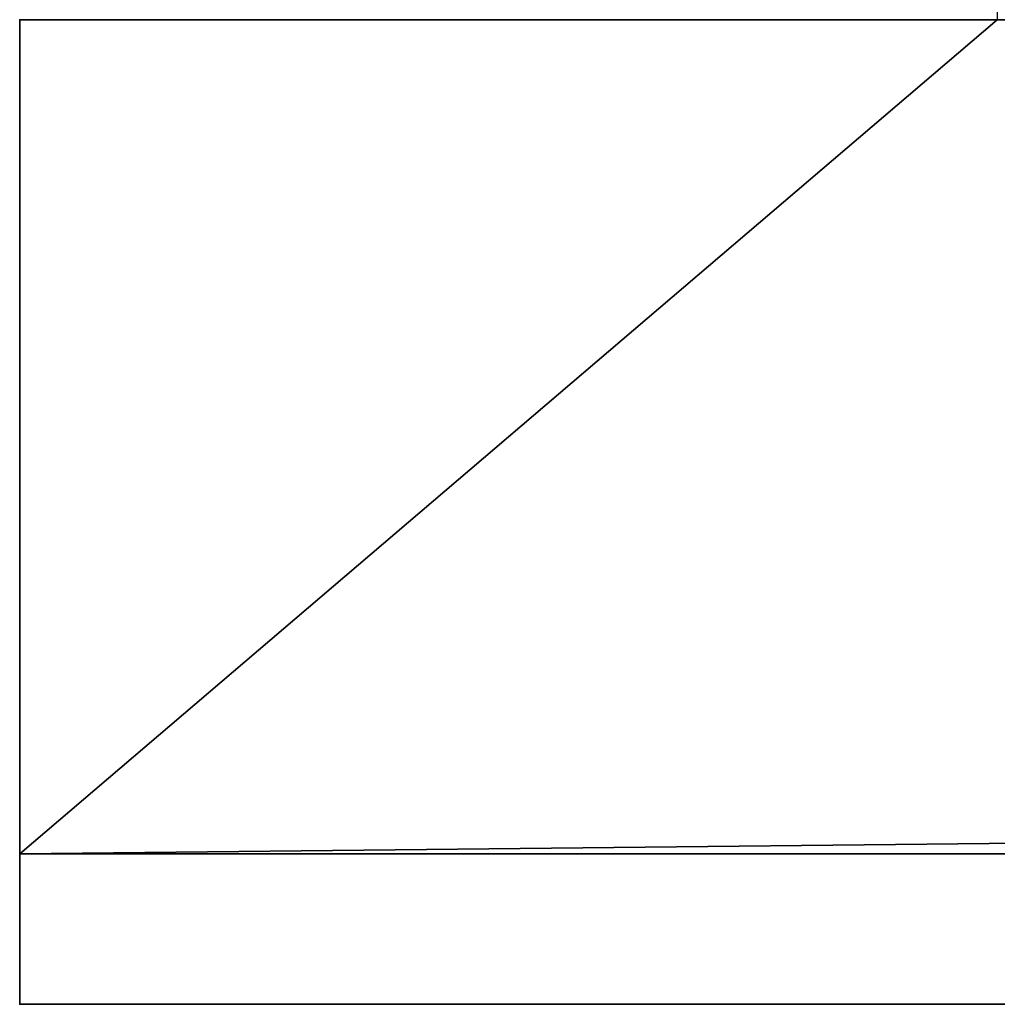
# Model space of a CAD drawing. Header units: millimetres. Extents: x -490 to 6690, y -115 to 132.
# Tile 820 of 1031: x 5478 to 5491, y -39 to -26. Entities that reach past the tile are written whole.
import ezdxf

# ---------------------------------------------------------------- set-up
doc = ezdxf.new("R2010")
doc.units = ezdxf.units.MM
doc.layers.add('151', color=7, linetype='Continuous', true_color=0xffffff)

# ---------------------------------------------------------------- blocks, each defined once
blk = doc.blocks.new('UG_SURFACE_319')
at = {"layer": '151', "color": 252, "linetype": 'Continuous', "lineweight": 35}
for points in [[(5478, -26, 2030), (6522, -26, 2030), (6509, -26, 2017), (5491, -26, 2017)], [(5491, -26, 2017), (5491, -26), (5478, -26), (5478, -26, 2030)], [(5478, -37.1), (5478, -26), (5491, -26)], [(5491, -26), (6509, -26), (5478, -37.1)], [(6509, -26), (6522, -26), (6522, -37.1), (5478, -37.1)], [(5478, -26), (5478, -37.1), (5478, -39.1, 2)], [(5478, -39.1, 2), (5478, -39.1, 2030), (5478, -26, 2030), (5478, -26)], [(6522, -39.1, 2030), (6522, -26, 2030), (5478, -26, 2030), (5478, -39.1, 2030)], [(5478, -37.1), (6522, -37.1), (6522, -39.1, 2), (5478, -39.1, 2)], [(6522, -39.1, 2), (6522, -39.1, 2030), (5478, -39.1, 2030), (5478, -39.1, 2)]]:
    blk.add_3dface(points, dxfattribs=at)

msp = doc.modelspace()

# ---------------------------------------------------------------- linework, layer by layer
at = {"layer": '151', "color": 253, "linetype": 'Continuous', "lineweight": -3}
for p, q in [((5491, 0, 2017), (5491, -26, 2017)), ((6522, -26, 2030), (5478, -26, 2030)), ((5478, -26), (5478, -37.1)), ((5478, -26), (5491, -26)), ((5478, -26, 2030), (5478, -39.1, 2030)), ((6509, -26, 2017), (5491, -26, 2017)), ((5478, -37.1), (6522, -37.1)), ((5478, -37.1), (5478, -39.1, 2)), ((6522, -39.1, 2030), (5478, -39.1, 2030)), ((6522, -39.1, 2), (5478, -39.1, 2)), ((5478, -39.1, 2), (5478, -39.1, 2030))]:
    msp.add_line(p, q, dxfattribs=at)

# ---------------------------------------------------------------- block references
msp.add_blockref('UG_SURFACE_319', (0, 0), dxfattribs=at)

doc.saveas('drawing.dxf')
